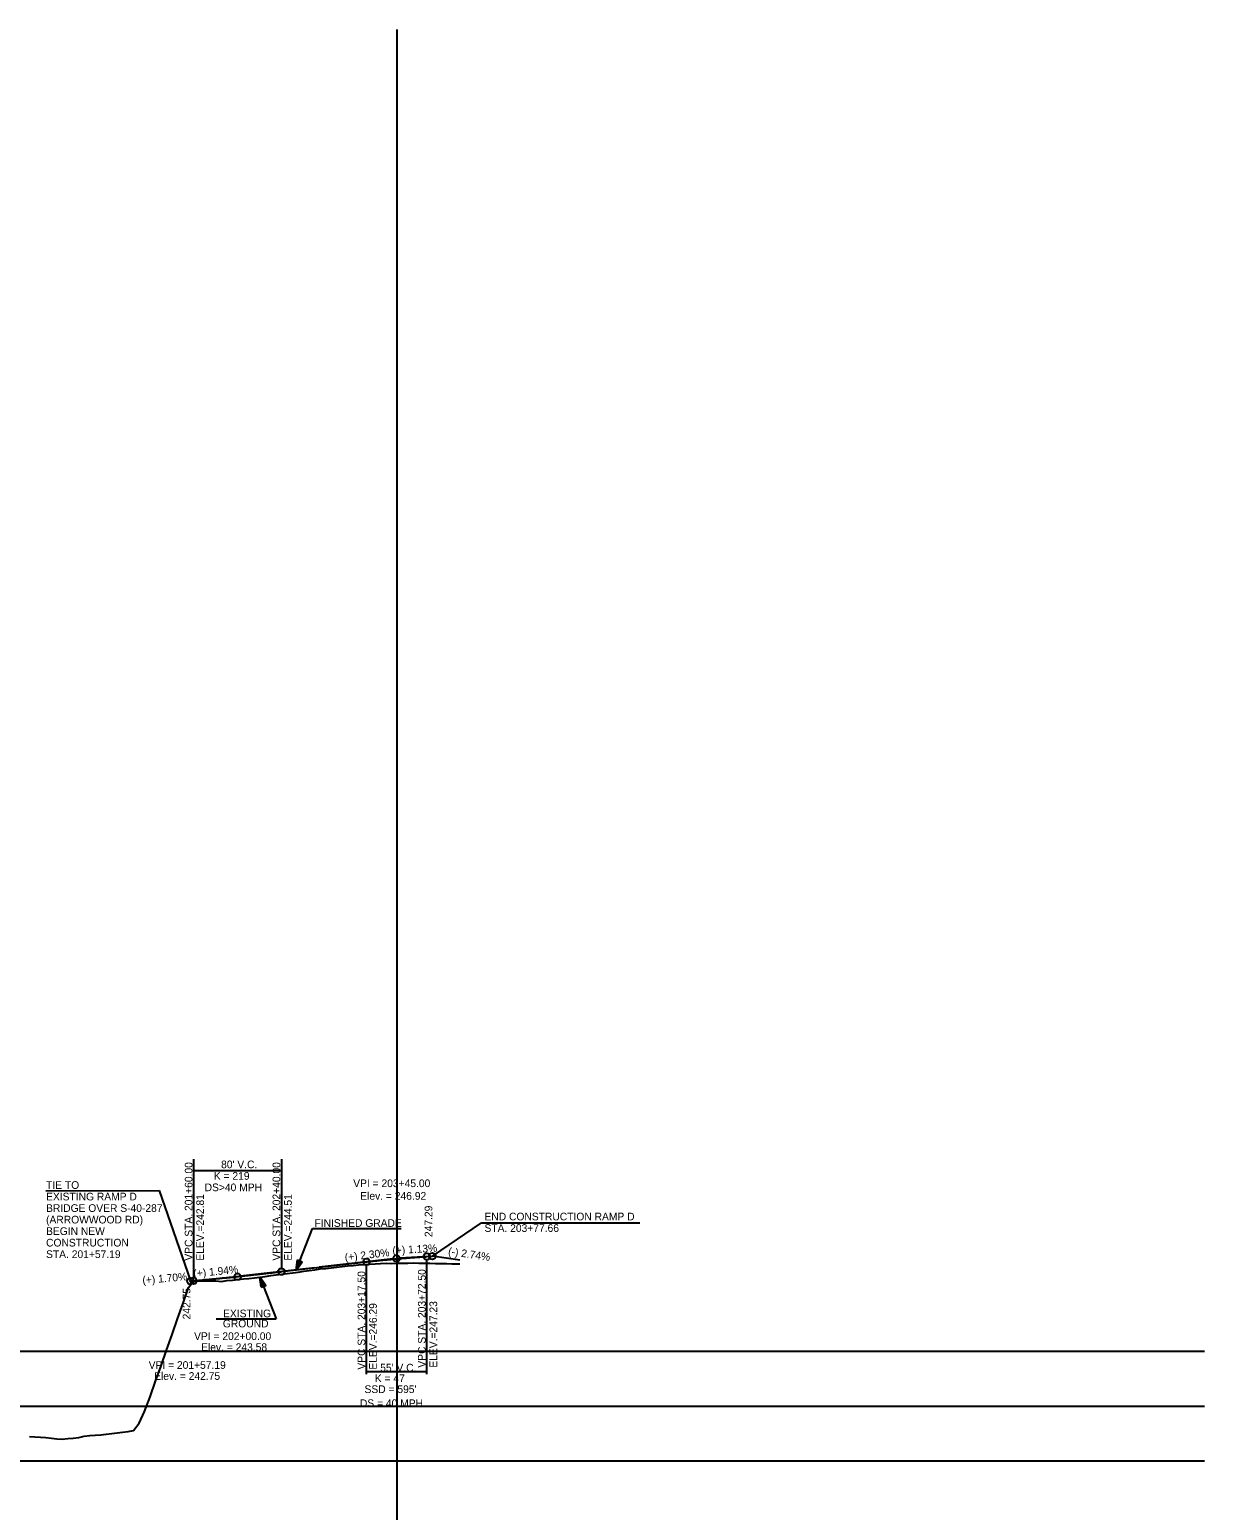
# Model space of a CAD drawing. Extents: x 69 to 2003113, y 512 to 837401.
# Drawn here: x 1924838 to 1925908, y 786768 to 788117 of the extents above; entities that cross this region are included whole.
import ezdxf

# ---------------------------------------------------------------- set-up
doc = ezdxf.new("R2010")
doc.units = 0
for name, color, linetype in [('BR_AUTO DIMENSION', 7, 'Continuous'), ('BR_CENTER LINE BASELINE', 7, 'Continuous'), ('BR_CONCRETE', 7, 'Continuous'), ('BR_GRID DOTS', 7, 'Continuous'), ('BR_GRID LINES', 7, 'Continuous'), ('BR_TEXT', 7, 'Continuous'), ('RD_PD_ALT1_TrvlWay', 7, 'Continuous'), ('RD_PD_PaveShd', 7, 'Continuous'), ('RD_SHT_IplotShp', 7, 'Continuous')]:
    doc.layers.add(name, color=color, linetype=linetype)

msp = doc.modelspace()

# ---------------------------------------------------------------- linework, layer by layer
at = {"layer": 'BR_AUTO DIMENSION'}
for p, q in [((1925172.4, 785412.9), (1925172.4, 788117)), ((1923672.4, 786912.9), (1925908.1, 786912.9)), ((1923672.4, 786862.9), (1925908.1, 786862.9)), ((1923672.4, 786812.9), (1925908.1, 786812.9))]:
    msp.add_line(p, q, dxfattribs=at)
at = {"layer": 'BR_CENTER LINE BASELINE'}
for p, q in [((1925169, 786997.2), (1925101.4, 786989.4)), ((1925201.6, 786999.2), (1925175, 786997.7)), ((1924984.1, 786977), (1925024, 786980.5)), ((1925097.5, 786988.9), (1925029.9, 786981.2))]:
    msp.add_line(p, q, dxfattribs=at)
for centre in [(1925144.5, 786994.4), (1925172, 786997.5), (1925204.6, 786999.4), (1924984.1, 786976.7), (1925027, 786980.8)]:
    msp.add_circle(centre, 3, dxfattribs=at)
at = {"layer": 'BR_GRID DOTS'}
for p, q in [((1924987, 787087.9), (1924987, 786980)), ((1925067, 787087.9), (1925067, 786988.4)), ((1924987, 787077.6), (1925067, 787077.6)), ((1924852.4, 787059.1), (1924955.7, 787059.2)), ((1924955.7, 787059.2), (1924984.1, 786977.1)), ((1925204.6, 786999.4), (1925249.3, 787029.8)), ((1925249.3, 787029.8), (1925393.7, 787029.8)), ((1925144.5, 786891.9), (1925144.5, 786991.4)), ((1925199.5, 786891.9), (1925199.5, 786996.1)), ((1925144.5, 786894.4), (1925199.5, 786894.4))]:
    msp.add_line(p, q, dxfattribs=at)
for centre in [(1925144.5, 786994.4), (1925199.5, 786999.1), (1924987, 786977), (1925067, 786985.4)]:
    msp.add_circle(centre, 3, dxfattribs=at)
at = {"layer": 'BR_GRID LINES'}
for p, q in [((1925067, 786985.4), (1925144.5, 786994.4)), ((1925199.5, 786999.1), (1925204.6, 786999.4)), ((1924984.1, 786976.7), (1924987, 786977))]:
    msp.add_line(p, q, dxfattribs=at)
for points in [[(1925144.5, 786994.4), (1925145.6, 786994.5), (1925146.7, 786994.6), (1925147.8, 786994.7), (1925148.9, 786994.9), (1925150, 786995), (1925151.1, 786995.1), (1925152.2, 786995.2), (1925153.3, 786995.3), (1925154.4, 786995.4), (1925155.5, 786995.6), (1925156.6, 786995.7), (1925157.7, 786995.8), (1925158.8, 786995.9), (1925159.9, 786996), (1925161, 786996.1), (1925162.1, 786996.2), (1925163.2, 786996.3), (1925164.3, 786996.4), (1925165.4, 786996.5), (1925166.5, 786996.6), (1925167.6, 786996.7), (1925168.7, 786996.8), (1925169.8, 786996.9), (1925170.9, 786997), (1925172, 786997.1), (1925173.1, 786997.2), (1925174.2, 786997.3), (1925175.3, 786997.4), (1925176.4, 786997.5), (1925177.5, 786997.6), (1925178.6, 786997.7), (1925179.7, 786997.7), (1925180.8, 786997.8), (1925181.9, 786997.9), (1925183, 786998), (1925184.1, 786998.1), (1925185.2, 786998.2), (1925186.3, 786998.2), (1925187.4, 786998.3), (1925188.5, 786998.4), (1925189.6, 786998.5), (1925190.7, 786998.5), (1925191.8, 786998.6), (1925192.9, 786998.7), (1925194, 786998.8), (1925195.1, 786998.8), (1925196.2, 786998.9), (1925197.3, 786999), (1925198.4, 786999), (1925199.5, 786999.1)], [(1924987, 786977), (1924988.6, 786977.1), (1924990.2, 786977.3), (1924991.8, 786977.4), (1924993.4, 786977.6), (1924995, 786977.7), (1924996.6, 786977.9), (1924998.2, 786978.1), (1924999.8, 786978.2), (1925001.4, 786978.4), (1925003, 786978.5), (1925004.6, 786978.7), (1925006.2, 786978.9), (1925007.8, 786979), (1925009.4, 786979.2), (1925011, 786979.3), (1925012.6, 786979.5), (1925014.2, 786979.7), (1925015.8, 786979.8), (1925017.4, 786980), (1925019, 786980.2), (1925020.6, 786980.3), (1925022.2, 786980.5), (1925023.8, 786980.7), (1925025.4, 786980.8), (1925027, 786981), (1925028.6, 786981.2), (1925030.2, 786981.3), (1925031.8, 786981.5), (1925033.4, 786981.7), (1925035, 786981.9), (1925036.6, 786982), (1925038.2, 786982.2), (1925039.8, 786982.4), (1925041.4, 786982.6), (1925043, 786982.7), (1925044.6, 786982.9), (1925046.2, 786983.1), (1925047.8, 786983.3), (1925049.4, 786983.4), (1925051, 786983.6), (1925052.6, 786983.8), (1925054.2, 786984), (1925055.8, 786984.2), (1925057.4, 786984.3), (1925059, 786984.5), (1925060.6, 786984.7), (1925062.2, 786984.9), (1925063.8, 786985.1), (1925065.4, 786985.2), (1925067, 786985.4)]]:
    msp.add_spline(points, degree=3, dxfattribs=at)
at = {"layer": 'BR_TEXT'}
for points in [[(1924837.4, 786835.2), (1924842.4, 786835), (1924847.4, 786834.7), (1924852.4, 786834.3), (1924857.4, 786833.8), (1924862.4, 786833.1), (1924867.4, 786832.9), (1924872.4, 786833.3), (1924877.4, 786833.7), (1924882.4, 786834.4), (1924887.4, 786835.4), (1924892.4, 786836.2), (1924897.4, 786836.3), (1924902.4, 786836.7), (1924907.4, 786837.3), (1924912.4, 786837.9), (1924917.4, 786838.4), (1924922.4, 786839), (1924927.4, 786839.8), (1924932.4, 786840.6), (1924937.4, 786847.2), (1924942.4, 786857.9), (1924947.4, 786871.4), (1924952.4, 786885.5), (1924957.4, 786899.7), (1924962.4, 786913.9), (1924967.4, 786928.2), (1924972.4, 786942.4), (1924977.4, 786956.6), (1924982.4, 786970.9), (1924987.4, 786977), (1924992.4, 786976.9), (1924997.4, 786976.9), (1925002.4, 786977), (1925007.4, 786977), (1925012.4, 786976.5), (1925017.4, 786977.3), (1925022.4, 786977.6), (1925027.4, 786978.1), (1925032.4, 786978.7), (1925037.4, 786979.2), (1925042.4, 786979.8), (1925047.4, 786980.4), (1925052.4, 786981.1), (1925057.4, 786981.8), (1925062.4, 786982.5), (1925067.4, 786983.1), (1925072.4, 786983.7), (1925077.4, 786984.3), (1925082.4, 786985), (1925087.4, 786985.7), (1925092.4, 786986.4), (1925097.4, 786987.1), (1925102.4, 786987.8), (1925107.4, 786988.4), (1925112.4, 786988.9), (1925117.4, 786989.5), (1925122.4, 786990.1), (1925127.4, 786990.6), (1925132.4, 786991.1), (1925137.4, 786991.5), (1925142.4, 786991.9), (1925147.4, 786992.2), (1925152.4, 786992.5), (1925157.4, 786992.7), (1925162.4, 786993.1), (1925167.4, 786992.9), (1925172.4, 786993.1)], [(1925172.4, 786993.1), (1925177.4, 786993.1), (1925182.4, 786993.2), (1925187.4, 786993.4), (1925192.4, 786993.2), (1925197.4, 786993.1), (1925202.4, 786993), (1925207.4, 786992.9), (1925212.4, 786992.8), (1925217.4, 786992.7), (1925222.4, 786992.6), (1925227.4, 786992.5), (1925229.6, 786992.5)]]:
    msp.add_lwpolyline(points, dxfattribs=at)
at = {"layer": 'RD_PD_ALT1_TrvlWay'}
for p, q in [((1925080.6, 786986.8), (1925095.5, 787024.8)), ((1925095.5, 787024.8), (1925176.3, 787024.8)), ((1925080.6, 786986.8), (1925081.8, 786996)), ((1925083.9, 786995.2), (1925080.6, 786986.8)), ((1925080.6, 786986.8), (1925086, 786994.4)), ((1925081.8, 786996), (1925086, 786994.4)), ((1925047.4, 786980.4), (1925062.3, 786942.5)), ((1925050.7, 786972.1), (1925047.4, 786980.4)), ((1925047.4, 786980.4), (1925052.8, 786972.9)), ((1925047.4, 786980.4), (1925048.6, 786971.2)), ((1925048.6, 786971.2), (1925052.8, 786972.9)), ((1925007.7, 786942.5), (1925062.3, 786942.5))]:
    msp.add_line(p, q, dxfattribs=at)
for points in [[(1925083.8, 786995.1), (1925080.7, 786987.3), (1925083.7, 786995.2), (1925080.8, 786987.7), (1925083.6, 786995.2), (1925080.8, 786988), (1925083.5, 786995.2), (1925080.8, 786988.3), (1925083.5, 786995.2), (1925080.9, 786988.8), (1925083.3, 786995.3), (1925081, 786989.3), (1925083.2, 786995.3), (1925081.1, 786989.7), (1925083.1, 786995.4), (1925081.1, 786990.2), (1925083, 786995.4), (1925081.2, 786990.6), (1925083, 786995.5), (1925081.2, 786990.9), (1925082.8, 786995.5), (1925081.3, 786991.4), (1925082.7, 786995.5), (1925081.4, 786992), (1925082.6, 786995.6), (1925081.4, 786992.4), (1925082.5, 786995.6), (1925081.5, 786993), (1925082.4, 786995.6), (1925081.6, 786993.6), (1925082.3, 786995.7), (1925081.6, 786994), (1925082.2, 786995.7), (1925081.7, 786994.4), (1925082.1, 786995.8), (1925081.7, 786994.9), (1925082, 786995.8), (1925081.8, 786995.4), (1925081.9, 786995.8)], [(1925080.9, 786987.3), (1925083.9, 786995.1), (1925081, 786987.6), (1925084, 786995), (1925081.2, 786987.8), (1925084.1, 786995), (1925081.3, 786988), (1925084.1, 786995), (1925081.6, 786988.3), (1925084.2, 786995), (1925081.7, 786988.5), (1925084.3, 786994.9), (1925081.9, 786988.8), (1925084.4, 786994.9), (1925082.2, 786989.2), (1925084.5, 786994.8), (1925082.4, 786989.5), (1925084.6, 786994.9), (1925082.6, 786989.8), (1925084.7, 786994.8), (1925082.9, 786990.2), (1925084.8, 786994.8), (1925083.1, 786990.5), (1925084.8, 786994.7), (1925083.4, 786991), (1925084.9, 786994.7), (1925083.7, 786991.2), (1925085, 786994.7), (1925083.9, 786991.6), (1925085.1, 786994.6), (1925084.2, 786992), (1925085.2, 786994.6), (1925084.4, 786992.3), (1925085.3, 786994.5), (1925084.7, 786992.6), (1925085.3, 786994.5), (1925084.9, 786993.1), (1925085.5, 786994.5), (1925085.1, 786993.4), (1925085.6, 786994.4), (1925085.3, 786993.5), (1925085.7, 786994.3), (1925085.8, 786994.3), (1925085.7, 786994.3)], [(1925050.6, 786972.1), (1925047.5, 786979.9), (1925050.5, 786972.1), (1925047.6, 786979.5), (1925050.4, 786972.1), (1925047.6, 786979.3), (1925050.3, 786972), (1925047.6, 786979), (1925050.2, 786972), (1925047.7, 786978.5), (1925050.1, 786971.9), (1925047.8, 786977.9), (1925050, 786971.9), (1925047.8, 786977.5), (1925049.9, 786971.9), (1925047.9, 786977.1), (1925049.8, 786971.9), (1925048, 786976.7), (1925049.8, 786971.8), (1925048, 786976.3), (1925049.6, 786971.8), (1925048.1, 786975.8), (1925049.5, 786971.7), (1925048.2, 786975.2), (1925049.4, 786971.7), (1925048.2, 786974.8), (1925049.3, 786971.6), (1925048.3, 786974.2), (1925049.2, 786971.6), (1925048.4, 786973.7), (1925049.1, 786971.5), (1925048.4, 786973.3), (1925049, 786971.5), (1925048.4, 786972.9), (1925048.9, 786971.4), (1925048.5, 786972.4), (1925048.8, 786971.5), (1925048.6, 786971.8), (1925048.7, 786971.4)], [(1925047.6, 786979.9), (1925050.7, 786972.2), (1925047.8, 786979.7), (1925050.8, 786972.2), (1925048, 786979.4), (1925050.9, 786972.2), (1925048.1, 786979.2), (1925050.9, 786972.3), (1925048.3, 786979), (1925051, 786972.3), (1925048.5, 786978.7), (1925051.1, 786972.3), (1925048.7, 786978.4), (1925051.2, 786972.3), (1925049, 786978), (1925051.3, 786972.4), (1925049.2, 786977.7), (1925051.4, 786972.4), (1925049.4, 786977.4), (1925051.5, 786972.4), (1925049.7, 786977.1), (1925051.6, 786972.5), (1925049.9, 786976.7), (1925051.6, 786972.6), (1925050.2, 786976.3), (1925051.7, 786972.6), (1925050.4, 786976), (1925051.8, 786972.5), (1925050.7, 786975.6), (1925051.9, 786972.6), (1925051, 786975.2), (1925052, 786972.7), (1925051.2, 786974.9), (1925052, 786972.8), (1925051.5, 786974.6), (1925052.1, 786972.8), (1925051.7, 786974.1), (1925052.3, 786972.8), (1925051.9, 786973.9), (1925052.4, 786972.8), (1925052.1, 786973.7), (1925052.5, 786973), (1925052.6, 786972.9), (1925052.5, 786973)]]:
    msp.add_lwpolyline(points, dxfattribs=at)
at = {"layer": 'RD_PD_PaveShd'}
msp.add_line((1925229.6, 786995.9), (1925204.6, 786999.4), dxfattribs=at)

# ---------------------------------------------------------------- texts
at = {"layer": 'BR_CENTER LINE BASELINE'}
for s, rotation, p in [('(+) 2.30%', 6.5682, (1925125.2, 786994.9)), ('(+) 1.13%', 3.2406, (1925168.4, 787001.2)), ('(-) 2.74%', 351.684, (1925218.7, 787000.7)), ('(+) 1.94%', 5.5327, (1924987.2, 786980.2)), ('(+) 1.70%', 4.8661, (1924940.7, 786974.1))]:
    msp.add_text(s, height=7, rotation=rotation, dxfattribs=at).set_placement(p)
at = {"layer": 'BR_CONCRETE'}
for s, p in [('VPC STA. 201+60.00 ', (1924986, 786995.4)), ('VPC STA. 202+40.00 ', (1925066, 786995.4)), ('ELEV.=242.81', (1924996.5, 786995.4)), ('ELEV.=244.51', (1925076.5, 786995.4)), ('VPC STA. 203+17.50 ', (1925143.5, 786896.1)), ('VPC STA. 203+72.50 ', (1925198.5, 786897.9)), ('ELEV.=246.29', (1925154, 786896.1)), ('ELEV.=247.23', (1925209, 786897.9))]:
    msp.add_text(s, height=7, rotation=90, dxfattribs=at).set_placement(p)
at = {"layer": 'BR_GRID DOTS'}
for s, p in [("80' V.C.", (1925012.1, 787079.6)), ('K = 219', (1925005.5, 787069.1)), ('DS>40 MPH', (1924997.1, 787058.7)), ("55' V.C.", (1925157.1, 786894.4)), ('K = 47', (1925152.2, 786884.7)), ('DS = 40 MPH', (1925138.6, 786862)), ("SSD = 595'", (1925142.8, 786874.8))]:
    msp.add_text(s, height=7, dxfattribs=at).set_placement(p)
at = {"layer": 'RD_PD_ALT1_TrvlWay'}
for s, p in [('FINISHED GRADE', (1925097.2, 787026.2)), ('EXISTING ', (1925013.9, 786943.8)), ('GROUND', (1925013.7, 786934.6))]:
    msp.add_text(s, height=7, dxfattribs=at).set_placement(p)
at = {"layer": 'RD_SHT_IplotShp'}
for s, p in [('TIE TO ', (1924852.6, 787060.8)), ('VPI = 203+45.00', (1925132.5, 787062.4)), ('Elev. = 246.92', (1925138.9, 787050.9)), ('EXISTING RAMP D', (1924852.6, 787050.3)), ('BRIDGE OVER S-40-287', (1924852.6, 787039.8)), ('(ARROWWOOD RD)', (1924852.6, 787029.3)), ('END CONSTRUCTION RAMP D', (1925252.1, 787032.1)), ('BEGIN NEW ', (1924852.6, 787018.8)), ('STA. 203+77.66', (1925252.1, 787021.6)), ('CONSTRUCTION', (1924852.6, 787008.3)), ('STA. 201+57.19', (1924852.6, 786997.8)), ('VPI = 202+00.00', (1924987.5, 786923.1)), ('Elev. = 243.58', (1924993.9, 786913.1)), ('VPI = 201+57.19', (1924946.1, 786896.8)), ('Elev. = 242.75', (1924951.1, 786886.8))]:
    msp.add_text(s, height=7, dxfattribs=at).set_placement(p)
for s, p in [('247.29', (1925204.6, 787016.9)), ('242.75', (1924984.1, 786941.9))]:
    msp.add_text(s, height=7, rotation=90, dxfattribs=at).set_placement(p)

doc.saveas('drawing.dxf')
